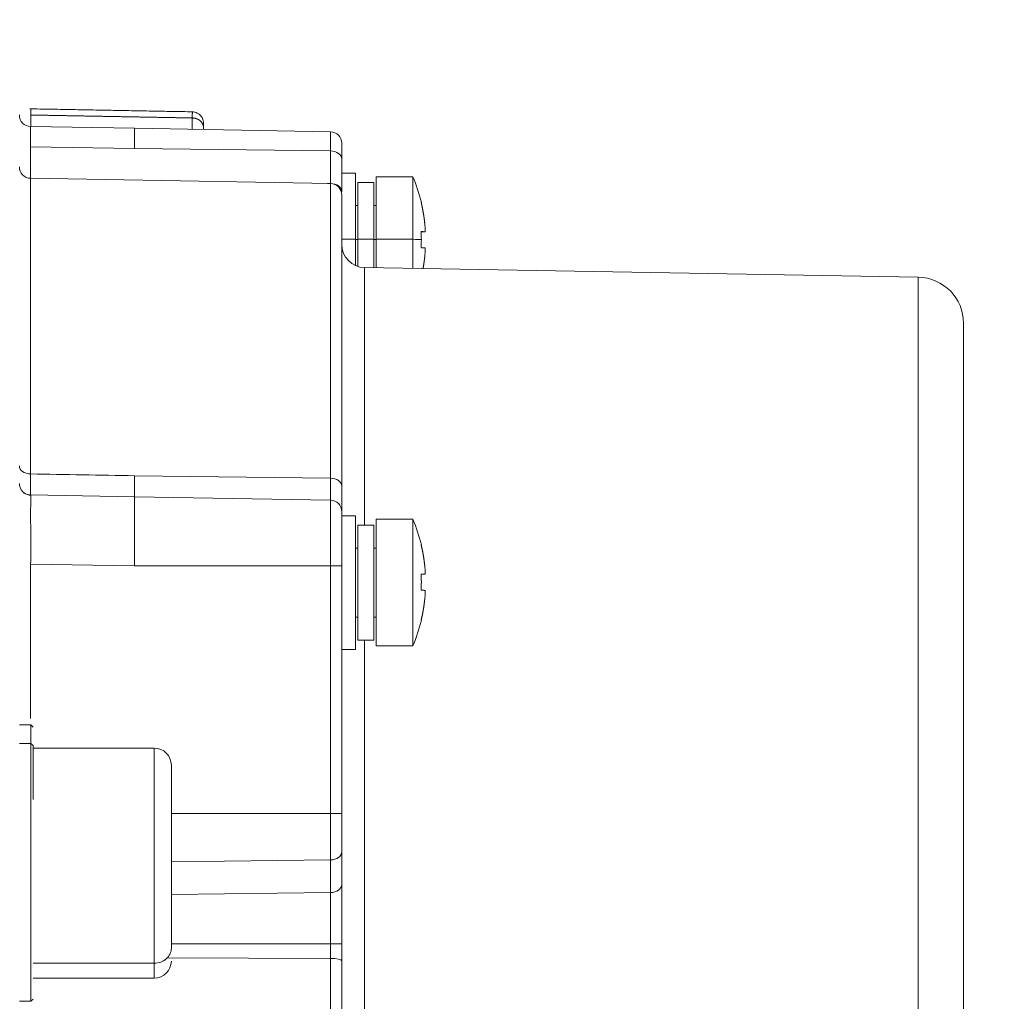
# Model space of a CAD drawing. Header units: millimetres. Extents: x 5437 to 18441, y -4466 to 3128.
# Tile 431 of 497: x 13771 to 13813, y 826 to 869. Entities that reach past the tile are written whole.
import ezdxf

# ---------------------------------------------------------------- set-up
doc = ezdxf.new("R2010")
doc.units = ezdxf.units.MM
doc.layers.add('1', color=7, linetype='Continuous', true_color=0xffffff)
doc.dimstyles.get("Standard").update_dxf_attribs({"dimtxt": 0.18, "dimasz": 0.18, "dimexe": 0.18, "dimexo": 0.0625, "dimgap": 0.09, "dimtad": 0, "dimtih": 1, "dimtoh": 1, "dimdec": 4, "dimzin": 0, "dimdsep": 46, "dimtxsty": 'Standard', "dimcen": 0.09, "dimadec": 0, "dimazin": 0, "dimtfac": 1, "dimtdec": 4, "dimtofl": 0, "dimtmove": 0, "dimatfit": 3, "dimfxl": 1, "dimtolj": 1, "dimtzin": 0, "dimarcsym": 0})

# ---------------------------------------------------------------- blocks, each defined once
blk = doc.blocks.new('*D2')
at = {"color": 0, "lineweight": -2, "transparency": 16777216}
for p, q in [((13342.585, 254.075), (13342.585, 1268.862)), ((13822.085, 1032.127), (13822.085, 1268.862))]:
    blk.add_line(p, q, dxfattribs=at)
at = {"color": 0, "lineweight": 0, "transparency": 16777216}
for p, q in [((13422.585, 1268.682), (13482.245, 1268.682)), ((13742.085, 1268.682), (13682.425, 1268.682))]:
    blk.add_line(p, q, dxfattribs=at)
at = {"color": 0, "lineweight": 20, "transparency": 16777216}
for points in [[(13422.585, 1282.015), (13422.585, 1255.349), (13342.585, 1268.682)], [(13742.085, 1282.015), (13742.085, 1255.349), (13822.085, 1268.682)]]:
    blk.add_solid(points, dxfattribs=at)
at = {"layer": 'Defpoints', "color": 0, "lineweight": 20, "transparency": 16777216}
for p in [(13822.085, 1268.682), (13822.085, 1032.064), (13342.585, 254.013)]:
    blk.add_point(p, dxfattribs=at)
at = {"color": 0, "lineweight": 20, "transparency": 16777216, "insert": (13582.335, 1268.682), "char_height": 80, "attachment_point": 5}
blk.add_mtext('\\A1;480', dxfattribs=at)
blk = doc.blocks.new('*D3')
at = {"color": 0, "lineweight": -2, "transparency": 16777216}
for p, q in [((13674.147, 1169.564), (14135.36, 1169.564)), ((13833.147, -580.436), (14135.36, -580.436))]:
    blk.add_line(p, q, dxfattribs=at)
at = {"color": 0, "lineweight": 0, "transparency": 16777216}
for p, q in [((14135.18, 1089.564), (14135.18, 421.321)), ((14135.18, -500.436), (14135.18, 167.808))]:
    blk.add_line(p, q, dxfattribs=at)
at = {"color": 0, "lineweight": 20, "transparency": 16777216}
for points in [[(14121.847, 1089.564), (14148.514, 1089.564), (14135.18, 1169.564)], [(14121.847, -500.436), (14148.514, -500.436), (14135.18, -580.436)]]:
    blk.add_solid(points, dxfattribs=at)
at = {"layer": 'Defpoints', "color": 0, "lineweight": 20, "transparency": 16777216}
for p in [(13674.085, 1169.564), (13833.085, -580.436), (14135.18, -580.436)]:
    blk.add_point(p, dxfattribs=at)
at = {"color": 0, "lineweight": 20, "transparency": 16777216, "insert": (14135.18, 294.564), "char_height": 80, "attachment_point": 5, "rotation": 270}
blk.add_mtext('\\A1;1750', dxfattribs=at)

msp = doc.modelspace()

# ---------------------------------------------------------------- linework, layer by layer
at = {"layer": '1', "color": 0, "lineweight": 20}
for p, q in [((13771.07778, 864.64254), (13771.07778, 864.14299)), ((13778.09174, 864.02056), (13778.09174, 864.51388)), ((13771.07604, 864.14304), (13775.58476, 864.06434)), ((13778.58476, 864.08091), (13778.58476, 864.01195)), ((13775.58476, 864.06434), (13784.09349, 863.91582)), ((13784.09349, 863.08064), (13784.09349, 863.91582)), ((13775.58476, 863.18572), (13771.07604, 863.26449)), ((13771.07604, 863.26449), (13771.07604, 861.89305)), ((13784.58476, 863.41589), (13784.58476, 862.72714)), ((13784.09349, 863.08064), (13775.58476, 863.18572)), ((13784.09349, 861.66644), (13784.09349, 863.08064)), ((13784.58476, 862.72714), (13784.58476, 861.31294)), ((13785.18476, 862.11059), (13784.58476, 862.11059)), ((13785.18476, 862.11059), (13785.18476, 859.24873)), ((13786.08476, 861.96059), (13786.08476, 859.24675)), ((13787.67196, 861.96059), (13786.08476, 861.96059)), ((13787.67196, 861.96035), (13787.67196, 859.24675)), ((13784.09349, 861.66582), (13771.07604, 861.89304)), ((13771.07604, 861.89304), (13771.07604, 849.05293)), ((13783.97211, 861.66794), (13784.09349, 861.66644)), ((13784.09349, 848.87248), (13784.09349, 861.66582)), ((13785.28476, 861.71059), (13785.28476, 859.24347)), ((13785.98476, 861.71059), (13785.28476, 861.71059)), ((13785.98476, 861.71059), (13785.98476, 859.24347)), ((13784.58476, 861.16589), (13784.58476, 848.52454)), ((13785.28476, 860.71059), (13785.18476, 860.71059)), ((13786.08476, 860.71059), (13785.98476, 860.71059)), ((13788.03312, 859.5691), (13788.19572, 859.5691)), ((13785.18476, 859.24873), (13784.58476, 859.24873)), ((13785.18476, 858.10172), (13785.18476, 859.24873)), ((13785.28476, 859.23031), (13785.18476, 859.23031)), ((13785.98476, 859.24347), (13785.28476, 859.24347)), ((13785.28476, 858.06435), (13785.28476, 859.24347)), ((13785.98476, 858.01114), (13785.98476, 859.24347)), ((13785.98476, 859.23031), (13786.08476, 859.23031)), ((13787.67196, 859.24675), (13786.08476, 859.24675)), ((13786.08476, 858.00936), (13786.08476, 859.24675)), ((13787.67196, 857.98169), (13787.67196, 859.24675)), ((13809.61967, 857.59864), (13785.56731, 858.01847)), ((13785.56731, 846.83815), (13785.56731, 858.01847)), ((13809.61967, 819.56434), (13809.61967, 857.59864)), ((13811.58476, 819.56434), (13811.58476, 855.59894)), ((13775.58476, 848.97587), (13784.09349, 848.87248)), ((13784.09349, 847.91582), (13784.09349, 848.87248)), ((13771.07604, 848.14304), (13775.58476, 848.06434)), ((13775.58476, 848.06434), (13784.09349, 847.91582)), ((13784.09349, 845.06434), (13784.09349, 847.91582)), ((13784.58476, 847.41589), (13784.58476, 845.06434)), ((13784.58476, 847.23781), (13785.18476, 847.23781)), ((13785.18476, 841.43831), (13785.18476, 847.23806)), ((13786.08476, 841.5883), (13786.08476, 847.08806)), ((13786.08476, 847.08782), (13787.67196, 847.08782)), ((13787.67196, 844.37423), (13787.67196, 847.08806)), ((13785.28476, 841.83828), (13785.28476, 846.83806)), ((13785.28476, 846.83785), (13785.98476, 846.83785)), ((13785.98476, 841.83828), (13785.98476, 846.83806)), ((13785.28476, 845.83806), (13785.18476, 845.83806)), ((13786.08476, 845.83806), (13785.98476, 845.83806)), ((13775.58476, 845.06457), (13771.07604, 845.14349)), ((13771.07604, 845.14349), (13771.07604, 838.43679)), ((13784.09349, 845.06434), (13775.58476, 845.06457)), ((13784.09349, 845.06434), (13784.58476, 845.06434)), ((13784.09349, 834.30698), (13784.09349, 845.06434)), ((13784.58476, 845.06434), (13784.58476, 834.30698)), ((13788.03301, 844.69658), (13788.19572, 844.69658)), ((13787.67196, 841.5883), (13787.67196, 844.37423)), ((13785.28476, 842.83819), (13785.18476, 842.83819)), ((13785.18476, 842.83806), (13785.28476, 842.83806)), ((13785.98476, 842.83819), (13786.08476, 842.83819)), ((13785.98476, 842.83806), (13786.08476, 842.83806)), ((13785.18476, 841.43831), (13784.58476, 841.43831)), ((13785.98476, 841.83828), (13785.28476, 841.83828)), ((13785.56731, 819.56434), (13785.56731, 841.83907)), ((13787.67196, 841.5883), (13786.08476, 841.5883)), ((13771.08476, 838.15383), (13770.58476, 838.15383)), ((13771.18476, 838.05383), (13771.08476, 838.15383)), ((13771.08476, 838.15383), (13771.08476, 837.34998)), ((13771.08476, 837.34998), (13770.58476, 837.34998)), ((13771.18476, 837.26338), (13771.08476, 837.34998)), ((13771.08476, 826.15383), (13771.08476, 837.34998)), ((13776.43476, 837.15383), (13771.18476, 837.15383)), ((13776.43476, 827.80757), (13776.43476, 837.15383)), ((13777.1848, 834.3069), (13784.09349, 834.30698)), ((13784.09349, 834.30698), (13784.58476, 834.30698)), ((13784.09349, 832.29068), (13784.09349, 834.30698)), ((13784.58476, 834.30698), (13784.58476, 832.64418)), ((13784.58476, 832.64418), (13784.58476, 831.22998)), ((13784.09349, 832.29068), (13777.1848, 832.20546)), ((13784.09349, 830.87648), (13784.09349, 832.29068)), ((13777.1848, 830.79114), (13784.09349, 830.87648)), ((13784.09349, 828.65014), (13784.09349, 830.87648)), ((13777.1848, 828.65014), (13784.09349, 828.65014)), ((13784.58476, 828.65014), (13784.09349, 828.65014)), ((13784.09349, 828.01794), (13784.09349, 828.65014)), ((13776.43476, 827.80757), (13771.18476, 827.80757)), ((13776.43476, 827.15383), (13776.43476, 827.80757)), ((13784.09349, 828.01794), (13776.9762, 828.04289)), ((13784.09349, 819.56434), (13784.09349, 828.01794)), ((13784.58476, 827.91756), (13784.58476, 819.56434)), ((13771.18476, 827.15383), (13776.43476, 827.15383)), ((13770.58476, 826.15383), (13771.08476, 826.15383)), ((13771.08476, 826.15383), (13771.18476, 826.25383))]:
    msp.add_line(p, q, dxfattribs=at)
for centre, radius, start, end in [((13771.08476, 864.64296), 0.5, 180, 269), ((13784.08476, 863.41589), 0.5, 360, 89), ((13771.08476, 862.39296), 0.5, 180, 269), ((13781.23476, 859.21059), 7, 13.534234, 23.132396), ((13784.08476, 861.16589), 0.5, 0, 89), ((13785.58476, 859.01832), 1, 180, 269), ((13809.58476, 855.59894), 2, 0, 89), ((13771.08476, 848.64296), 0.5, 180, 200.069451), ((13771.08476, 848.64296), 0.5, 234.563976, 269), ((13784.08476, 847.41589), 0.5, 360, 89), ((13776.43476, 836.40383), 0.75, 0, 90), ((13776.43476, 827.90383), 0.75, 270, 0)]:
    msp.add_arc(centre, radius, start, end, dxfattribs=at)
for centre, major_axis, ratio, start_param, end_param in [((13784.08476, 862.72714), (-0.5, 0), 0.70710678, 3.14159265, 4.69493569), ((13784.08476, 861.31294), (-0.5, 0), 0.70710678, 3.14159265, 4.69493569), ((13782.22699, 859.18798), (0.15288, 6.71108), 0.8659505, 4.73868963, 4.79085234), ((13781.23476, 859.21059), (7, 0), 0.01315222, 0.23616351, 0.40373648), ((13782.22699, 859.18798), (0.15288, 6.71108), 0.8659505, 4.68652693, 4.73868964), ((13771.08476, 849.4012), (-0.5, 0), 0.69665712, 0, 1.55334303), ((13784.08476, 848.52454), (-0.5, 0), 0.6961326, 3.14159265, 4.69493569), ((13781.23476, 844.33806), (7, 0), 0.99991351, 0.23616351, 0.40373648), ((13781.23476, 844.33806), (7, 0), 0.99991351, 5.87944883, 6.0470218), ((13782.22699, 846.0565), (-5.81335, 3.35663), 0.01139016, 3.14816924, 3.20033194), ((13784.08476, 832.64418), (-0.5, 0), 0.70710678, 1.58824962, 3.14159265), ((13784.08476, 831.22998), (-0.5, 0), 0.70710678, 1.58824962, 3.14159265), ((13776.43476, 828.45951), (0.75, 0), 0.86925162, 4.71238898, 6.28318531), ((13784.08476, 827.91756), (-0.5, 0), 0.20079118, 3.14159265, 4.69493569)]:
    msp.add_ellipse(centre, major_axis=major_axis, ratio=ratio, start_param=start_param, end_param=end_param, dxfattribs=at)
for points, degree in [([(13778.10042, 864.78156), (13771.03389, 864.91118)], 1), ([(13778.09174, 864.51388), (13776.68895, 864.53962), (13775.28616, 864.56535), (13773.88337, 864.59108), (13772.48057, 864.61681), (13771.07778, 864.64254)], 5), ([(13788.03255, 860.8483), (13788.03571, 860.84921), (13788.03809, 860.84966), (13788.03967, 860.84965), (13788.04046, 860.84918), (13788.04046, 860.84826)], 5), ([(13788.03255, 860.8483), (13788.07914, 860.65441), (13788.11882, 860.45886), (13788.15156, 860.26156), (13788.17718, 860.06368), (13788.19572, 859.86513)], 5), ([(13788.03255, 859.58204), (13788.07914, 859.57949), (13788.11882, 859.57691), (13788.15156, 859.57432), (13788.17718, 859.57172), (13788.19572, 859.5691)], 5), ([(13788.03255, 858.8821), (13788.07914, 858.87955), (13788.11882, 858.87697), (13788.15156, 858.87438), (13788.17718, 858.87178), (13788.19572, 858.86916)], 5), ([(13788.19572, 858.56524), (13788.18463, 858.4464), (13788.17099, 858.32779), (13788.15481, 858.20941), (13788.1361, 858.09138), (13788.11489, 857.97383)], 5), ([(13771.07604, 849.05293), (13772.57894, 849.02722), (13774.08185, 849.00151), (13775.58476, 848.97581)], 3), ([(13788.03255, 845.97578), (13788.03572, 845.97669), (13788.03809, 845.97713), (13788.03967, 845.97713), (13788.04046, 845.97666), (13788.04046, 845.97574)], 5), ([(13788.19572, 844.99261), (13788.17718, 845.19115), (13788.15156, 845.38904), (13788.11882, 845.58634), (13788.07914, 845.78189), (13788.03255, 845.97578)], 5), ([(13788.04046, 844.3596), (13788.04046, 844.42964), (13788.03967, 844.49968), (13788.03809, 844.56968), (13788.03571, 844.63962), (13788.03255, 844.70951)], 5), ([(13788.03255, 844.70951), (13788.07914, 844.70696), (13788.11882, 844.70439), (13788.15156, 844.7018), (13788.17718, 844.69919), (13788.19572, 844.69658)], 5), ([(13788.03255, 844.00957), (13788.03571, 844.07951), (13788.03809, 844.14949), (13788.03967, 844.21952), (13788.04046, 844.28956), (13788.04046, 844.3596)], 5), ([(13788.03255, 844.00957), (13788.07914, 844.00702), (13788.11882, 844.00445), (13788.15156, 844.00186), (13788.17718, 843.99925), (13788.19572, 843.99664)], 5), ([(13788.03255, 842.70955), (13788.07914, 842.90344), (13788.11882, 843.09899), (13788.15156, 843.29629), (13788.17718, 843.49418), (13788.19572, 843.69272)], 5), ([(13784.58476, 828.65014), (13784.58476, 828.50275), (13784.58476, 828.35535), (13784.58476, 828.20784), (13784.58476, 828.06195), (13784.58476, 827.91756)], 5)]:
    msp.add_open_spline(points, degree=degree, dxfattribs=at)
for points, degree, knots in [([(13771.07688, 864.91038), (13771.07688, 864.91033), (13771.07688, 864.91015), (13771.07688, 864.90964), (13771.07688, 864.90871), (13771.07687, 864.90747), (13771.07687, 864.90591), (13771.07687, 864.90404), (13771.07687, 864.90186), (13771.07687, 864.89937), (13771.07687, 864.89657), (13771.07687, 864.89346), (13771.07687, 864.89005), (13771.07687, 864.88635), (13771.07688, 864.88235), (13771.07688, 864.87805), (13771.07689, 864.87347), (13771.07689, 864.86859), (13771.0769, 864.86344), (13771.07691, 864.858), (13771.07692, 864.85229), (13771.07693, 864.8463), (13771.07694, 864.84005), (13771.07696, 864.83353), (13771.07697, 864.82674), (13771.07699, 864.8197), (13771.07701, 864.81241), (13771.07703, 864.80486), (13771.07706, 864.79707), (13771.07708, 864.78904), (13771.07711, 864.78078), (13771.07714, 864.77227), (13771.07717, 864.76354), (13771.07721, 864.75459), (13771.07724, 864.74542), (13771.07728, 864.73603), (13771.07733, 864.72643), (13771.07737, 864.71662), (13771.07742, 864.70662), (13771.07747, 864.69641), (13771.07753, 864.68601), (13771.07759, 864.67543), (13771.07765, 864.66466), (13771.07771, 864.65372), (13771.07776, 864.64626), (13771.07778, 864.64254)], 3, [0, 0, 0, 0, 0.01315003, 0.03786031, 0.06253348, 0.08716766, 0.11176099, 0.13631162, 0.16081771, 0.18527747, 0.20968911, 0.23405086, 0.258361, 0.28261778, 0.30681954, 0.33096459, 0.3550513, 0.37907805, 0.40304325, 0.42694532, 0.45078275, 0.47455401, 0.49825764, 0.52189216, 0.54545617, 0.56894826, 0.59236708, 0.61571127, 0.63897955, 0.66217064, 0.68528328, 0.70831627, 0.73126842, 0.75413858, 0.77692563, 0.79962846, 0.82224604, 0.84477732, 0.8672213, 0.88957702, 0.91184355, 0.93401997, 0.95610541, 0.97809902, 1, 1, 1, 1]), ([(13778.58476, 864.08091), (13778.59463, 864.19789), (13778.56795, 864.39289), (13778.53928, 864.51722), (13778.45183, 864.61869), (13778.41014, 864.65714), (13778.36289, 864.69239), (13778.2933, 864.73379), (13778.20079, 864.76916), (13778.12977, 864.77952), (13778.09391, 864.77965)], 3, [0, 0, 0, 0, 0.37218425, 0.65137383, 0.69815098, 0.73967734, 0.77944013, 0.8200642, 0.90737857, 1, 1, 1, 1]), ([(13771.07604, 864.14304), (13771.07602, 864.14302), (13771.076, 864.14297), (13771.07597, 864.14262), (13771.07594, 864.14207), (13771.07592, 864.14129), (13771.07589, 864.14028), (13771.07586, 864.13905), (13771.07583, 864.1376), (13771.07581, 864.13593), (13771.07578, 864.13404), (13771.07576, 864.13193), (13771.07573, 864.1296), (13771.07571, 864.12705), (13771.07569, 864.12428), (13771.07567, 864.12129), (13771.07565, 864.11809), (13771.07563, 864.11467), (13771.07561, 864.11103), (13771.07559, 864.10718), (13771.07557, 864.10311), (13771.07555, 864.09882), (13771.07553, 864.09433), (13771.07552, 864.08962), (13771.0755, 864.0847), (13771.07548, 864.07956), (13771.07547, 864.07422), (13771.07546, 864.06867), (13771.07544, 864.0629), (13771.07543, 864.05693), (13771.07542, 864.05075), (13771.07541, 864.04436), (13771.0754, 864.03777), (13771.07539, 864.03098), (13771.07538, 864.02397), (13771.07537, 864.01677), (13771.07536, 864.00936), (13771.07535, 864.00175), (13771.07535, 863.99394), (13771.07534, 863.98593), (13771.07533, 863.97772), (13771.07533, 863.96931), (13771.07533, 863.96071), (13771.07532, 863.95191), (13771.07532, 863.94291), (13771.07532, 863.93372), (13771.07532, 863.92434), (13771.07532, 863.91793), (13771.07532, 863.91473)], 3, [0, 0, 0, 0, 0.02201712, 0.04402187, 0.06601426, 0.08799428, 0.10996194, 0.13191723, 0.15386017, 0.17579074, 0.19770896, 0.21961481, 0.2415083, 0.26338944, 0.28525822, 0.30711464, 0.3289587, 0.35079041, 0.37260977, 0.39441677, 0.41621141, 0.43799371, 0.45976365, 0.48152124, 0.50326648, 0.52499937, 0.54671992, 0.56842811, 0.59012396, 0.61180746, 0.63347861, 0.65513742, 0.67678388, 0.698418, 0.72003978, 0.74164922, 0.76324631, 0.78483106, 0.80640347, 0.82796355, 0.84951128, 0.87104668, 0.89256973, 0.91408046, 0.93557884, 0.9570649, 0.97853862, 1, 1, 1, 1]), ([(13771.07532, 863.91473), (13771.07532, 863.91148), (13771.07532, 863.90499), (13771.07532, 863.89501), (13771.07532, 863.88483), (13771.07532, 863.87446), (13771.07533, 863.86388), (13771.07533, 863.8531), (13771.07533, 863.84212), (13771.07534, 863.83094), (13771.07535, 863.81957), (13771.07535, 863.80799), (13771.07536, 863.79622), (13771.07537, 863.78425), (13771.07538, 863.77208), (13771.07539, 863.75971), (13771.0754, 863.74715), (13771.07541, 863.7344), (13771.07542, 863.72145), (13771.07543, 863.7083), (13771.07544, 863.69497), (13771.07546, 863.68144), (13771.07547, 863.66771), (13771.07548, 863.6538), (13771.0755, 863.6397), (13771.07552, 863.6254), (13771.07553, 863.61092), (13771.07555, 863.59625), (13771.07557, 863.58139), (13771.07559, 863.56634), (13771.07561, 863.55111), (13771.07563, 863.53569), (13771.07565, 863.52008), (13771.07567, 863.5043), (13771.07569, 863.48833), (13771.07571, 863.47218), (13771.07573, 863.45584), (13771.07576, 863.43933), (13771.07578, 863.42264), (13771.07581, 863.40577), (13771.07583, 863.38872), (13771.07586, 863.3715), (13771.07589, 863.3541), (13771.07592, 863.33653), (13771.07594, 863.31878), (13771.07597, 863.30086), (13771.076, 863.28278), (13771.07602, 863.27059), (13771.07604, 863.26449)], 3, [0, 0, 0, 0, 0.02146138, 0.0429351, 0.06442116, 0.08591954, 0.10743027, 0.12895332, 0.15048872, 0.17203645, 0.19359653, 0.21516894, 0.23675369, 0.25835078, 0.27996022, 0.301582, 0.32321612, 0.34486258, 0.36652139, 0.38819254, 0.40987604, 0.43157189, 0.45328008, 0.47500063, 0.49673352, 0.51847876, 0.54023635, 0.56200629, 0.58378859, 0.60558323, 0.62739023, 0.64920959, 0.6710413, 0.69288536, 0.71474178, 0.73661056, 0.7584917, 0.78038519, 0.80229104, 0.82420926, 0.84613983, 0.86808277, 0.89003806, 0.91200572, 0.93398574, 0.95597813, 0.97798288, 1, 1, 1, 1]), ([(13775.58476, 864.06434), (13775.58476, 864.06433), (13775.58476, 864.04499), (13775.58476, 863.96838), (13775.58476, 863.91111), (13775.58476, 863.76084), (13775.58476, 863.66785), (13775.58476, 863.4497), (13775.58476, 863.32455), (13775.58476, 863.18572)], 3, [0, 0, 0, 0, 0.25, 0.25, 0.5, 0.5, 0.75, 0.75, 1, 1, 1, 1]), ([(13788.19572, 859.5691), (13788.19757, 859.56884), (13788.1992, 859.57052), (13788.20135, 859.57583), (13788.20202, 859.57807), (13788.20324, 859.58352), (13788.2038, 859.58674), (13788.20529, 859.59765), (13788.20604, 859.60663), (13788.2068, 859.62263), (13788.207, 859.62841), (13788.20725, 859.64076), (13788.20732, 859.64726), (13788.20732, 859.66776), (13788.20707, 859.68271), (13788.20631, 859.70711), (13788.20599, 859.71556), (13788.20524, 859.73275), (13788.20437, 859.75033), (13788.20327, 859.76864), (13788.20205, 859.78734), (13788.20138, 859.79693), (13788.19921, 859.82586), (13788.19757, 859.84538), (13788.19572, 859.86513)], 3, [0, 0, 0, 0, 0.125, 0.125, 0.1875, 0.1875, 0.25, 0.25, 0.375, 0.375, 0.4375, 0.4375, 0.5, 0.5, 0.625, 0.625, 0.6875, 0.6875, 0.75, 0.8125, 0.8125, 0.875, 0.875, 1, 1, 1, 1]), ([(13788.19572, 858.56524), (13788.19757, 858.585), (13788.1992, 858.60446), (13788.20135, 858.63324), (13788.20202, 858.64277), (13788.20324, 858.66168), (13788.2038, 858.67109), (13788.20529, 858.69848), (13788.20604, 858.71584), (13788.2068, 858.74054), (13788.207, 858.74857), (13788.20725, 858.76404), (13788.20732, 858.77141), (13788.20732, 858.79247), (13788.20707, 858.80511), (13788.20631, 858.8219), (13788.20599, 858.82712), (13788.20524, 858.83661), (13788.20437, 858.8452), (13788.20327, 858.85205), (13788.20205, 858.85801), (13788.20138, 858.86055), (13788.19921, 858.86672), (13788.19757, 858.8689), (13788.19572, 858.86916)], 3, [0, 0, 0, 0, 0.125, 0.125, 0.1875, 0.1875, 0.25, 0.25, 0.375, 0.375, 0.4375, 0.4375, 0.5, 0.5, 0.625, 0.625, 0.6875, 0.6875, 0.75, 0.8125, 0.8125, 0.875, 0.875, 1, 1, 1, 1]), ([(13775.58476, 848.97581), (13775.58476, 848.83211), (13775.58476, 848.70241), (13775.58476, 848.47616), (13775.58476, 848.37963), (13775.58476, 848.22358), (13775.58476, 848.16407), (13775.58476, 848.08445), (13775.58476, 848.06434), (13775.58476, 848.06433)], 3, [0, 0, 0, 0, 0.25, 0.25, 0.5, 0.5, 0.75, 0.75, 1, 1, 1, 1]), ([(13771.07521, 848.12857), (13771.02739, 848.13209), (13770.93299, 848.15169), (13770.79546, 848.222), (13770.68193, 848.33324), (13770.63322, 848.42244), (13770.61509, 848.47148)], 3, [0, 0, 0, 0, 0.23568375, 0.48610471, 0.7438957, 1, 1, 1, 1]), ([(13784.58476, 848.52454), (13784.58476, 848.25582), (13784.58476, 848.02053), (13784.58476, 847.82453), (13784.58476, 847.5868), (13784.58476, 847.46124), (13784.58476, 847.43101), (13784.58476, 847.41588), (13784.58476, 847.4159)], 5, [0, 0, 0, 0, 0, 0, 0.64055427, 0.64055427, 0.64055427, 1, 1, 1, 1, 1, 1]), ([(13771.07604, 848.14304), (13771.07735, 848.14301), (13771.07833, 848.12366), (13771.0795, 848.04705), (13771.07969, 847.98979), (13771.07918, 847.83955), (13771.07849, 847.74658), (13771.07616, 847.52849), (13771.07453, 847.40339), (13771.07242, 847.26461)], 3, [0, 0, 0, 0, 0.25, 0.25, 0.5, 0.5, 0.75, 0.75, 1, 1, 1, 1]), ([(13775.58476, 848.06434), (13775.58476, 848.06432), (13775.58476, 848.04497), (13775.58476, 847.96835), (13775.58476, 847.91107), (13775.58476, 847.76079), (13775.58476, 847.66779), (13775.58476, 847.44964), (13775.58476, 847.32448), (13775.58476, 847.04683), (13775.58476, 846.89434), (13775.58476, 846.56785), (13775.58476, 846.39388), (13775.58476, 846.03111), (13775.58476, 845.84233), (13775.58476, 845.45722), (13775.58476, 845.2609), (13775.58476, 845.06457)], 3, [0, 0, 0, 0, 0.125, 0.125, 0.25, 0.25, 0.375, 0.375, 0.5, 0.5, 0.625, 0.625, 0.75, 0.75, 0.875, 0.875, 1, 1, 1, 1]), ([(13771.07242, 847.26461), (13771.07453, 847.12576), (13771.07616, 846.97325), (13771.07849, 846.64675), (13771.07918, 846.47276), (13771.07969, 846.11), (13771.0795, 845.92122), (13771.07833, 845.53613), (13771.07735, 845.33981), (13771.07604, 845.14349)], 3, [0, 0, 0, 0, 0.25, 0.25, 0.5, 0.5, 0.75, 0.75, 1, 1, 1, 1]), ([(13788.19572, 844.69658), (13788.19757, 844.69632), (13788.1992, 844.698), (13788.20135, 844.70331), (13788.20202, 844.70555), (13788.20324, 844.711), (13788.2038, 844.71422), (13788.20529, 844.72513), (13788.20604, 844.7341), (13788.2068, 844.75011), (13788.207, 844.75589), (13788.20725, 844.76823), (13788.20732, 844.77474), (13788.20732, 844.79523), (13788.20707, 844.81018), (13788.20631, 844.83459), (13788.20599, 844.84304), (13788.20524, 844.86023), (13788.20437, 844.8778), (13788.20327, 844.89612), (13788.20205, 844.91482), (13788.20138, 844.9244), (13788.19921, 844.95334), (13788.19757, 844.97286), (13788.19572, 844.99261)], 3, [0, 0, 0, 0, 0.125, 0.125, 0.1875, 0.1875, 0.25, 0.25, 0.375, 0.375, 0.4375, 0.4375, 0.5, 0.5, 0.625, 0.625, 0.6875, 0.6875, 0.75, 0.8125, 0.8125, 0.875, 0.875, 1, 1, 1, 1]), ([(13788.19572, 843.69272), (13788.19757, 843.71247), (13788.1992, 843.73194), (13788.20135, 843.76072), (13788.20202, 843.77025), (13788.20324, 843.78916), (13788.2038, 843.79856), (13788.20529, 843.82595), (13788.20604, 843.84331), (13788.2068, 843.86801), (13788.207, 843.87605), (13788.20725, 843.89152), (13788.20732, 843.89889), (13788.20732, 843.91995), (13788.20707, 843.93258), (13788.20631, 843.94938), (13788.20599, 843.9546), (13788.20524, 843.96409), (13788.20437, 843.97268), (13788.20327, 843.97953), (13788.20205, 843.98548), (13788.20138, 843.98803), (13788.19921, 843.99419), (13788.19757, 843.99638), (13788.19572, 843.99664)], 3, [0, 0, 0, 0, 0.125, 0.125, 0.1875, 0.1875, 0.25, 0.25, 0.375, 0.375, 0.4375, 0.4375, 0.5, 0.5, 0.625, 0.625, 0.6875, 0.6875, 0.75, 0.8125, 0.8125, 0.875, 0.875, 1, 1, 1, 1]), ([(13771.18476, 837.26338), (13771.18476, 836.96589), (13771.18476, 836.60346), (13771.18476, 836.18234), (13771.18476, 835.66115), (13771.18476, 835.09244), (13771.18476, 835.03686), (13771.18476, 834.98086), (13771.18476, 834.92445)], 5, [0, 0, 0, 0, 0, 0, 0.9030311, 0.9030311, 0.9030311, 1, 1, 1, 1, 1, 1]), ([(13777.18476, 835.84815), (13777.18476, 836.04786), (13777.18476, 836.20585), (13777.18476, 836.31836), (13777.18476, 836.44807), (13777.18476, 836.38595), (13777.18476, 836.3066), (13777.18476, 836.05439), (13777.18476, 835.62794), (13777.18476, 835.37433), (13777.18476, 834.79611), (13777.18476, 834.09985), (13777.18476, 833.7282), (13777.18476, 832.95213), (13777.18476, 832.14041), (13777.18476, 831.73308), (13777.18476, 830.9312), (13777.18476, 830.18394), (13777.18476, 829.83123), (13777.18476, 829.30798), (13777.18476, 828.8708), (13777.18476, 828.71874), (13777.18476, 828.58136), (13777.18476, 828.45951)], 5, [0, 0, 0, 0, 0, 0, 0.15128329, 0.15128329, 0.15128329, 0.30256658, 0.30256658, 0.30256658, 0.45384987, 0.45384987, 0.45384987, 0.60513315, 0.60513315, 0.60513315, 0.75641644, 0.75641644, 0.75641644, 0.90769973, 0.90769973, 0.90769973, 1, 1, 1, 1, 1, 1]), ([(13784.58476, 831.22998), (13784.58476, 830.96531), (13784.58476, 830.6667), (13784.58476, 830.33993), (13784.58476, 829.80776), (13784.58476, 829.2453), (13784.58476, 829.04773), (13784.58476, 828.84893), (13784.58476, 828.65014)], 5, [0, 0, 0, 0, 0, 0, 0.65311572, 0.65311572, 0.65311572, 1, 1, 1, 1, 1, 1])]:
    msp.add_open_spline(points, degree=degree, knots=knots, dxfattribs=at)
for points, weights in [([(13778.09174, 864.51388), (13778.09836, 864.77845), (13778.10046, 864.78163)], [1, 0.908108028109, 0.882427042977]), ([(13778.09174, 864.51388), (13778.58476, 864.50792), (13778.58476, 864.08091)], [1, 0.712026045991, 1]), ([(13771.07604, 849.05293), (13771.06668, 848.1432), (13771.07604, 848.14304)], [1, 0.921072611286, 1])]:
    msp.add_rational_spline(points, weights, degree=2, dxfattribs=at)

# ---------------------------------------------------------------- dimensions: what is measured, and where the dimension line sits
at = {"color": 0, "lineweight": 20}
dim = msp.add_linear_dim(base=(13822.0847614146, 1268.6818655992), p1=(13342.5847614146, 254.0126467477), p2=(13822.0847614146, 1032.0643367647), dimstyle='Standard', override={"dimtxt": 80, "dimasz": 80, "dimdec": 0, "dimlwd": 0}, dxfattribs=at)
dim.commit()
dim.dimension.update_dxf_attribs({"geometry": '*D2', "text_midpoint": (13582.3347614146, 1268.6818655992)})
dim = msp.add_linear_dim(base=(14135.18029, -580.43566), p1=(13674.08476, 1169.56434), p2=(13833.08476, -580.43566), angle=90, dimstyle='Standard', override={"dimtxt": 80, "dimasz": 80, "dimdec": 0, "dimlwd": 0}, dxfattribs=at)
dim.commit()
dim.dimension.update_dxf_attribs({"geometry": '*D3', "text_midpoint": (14135.18029, 294.56434), "text_rotation": 270})

doc.saveas('drawing.dxf')
